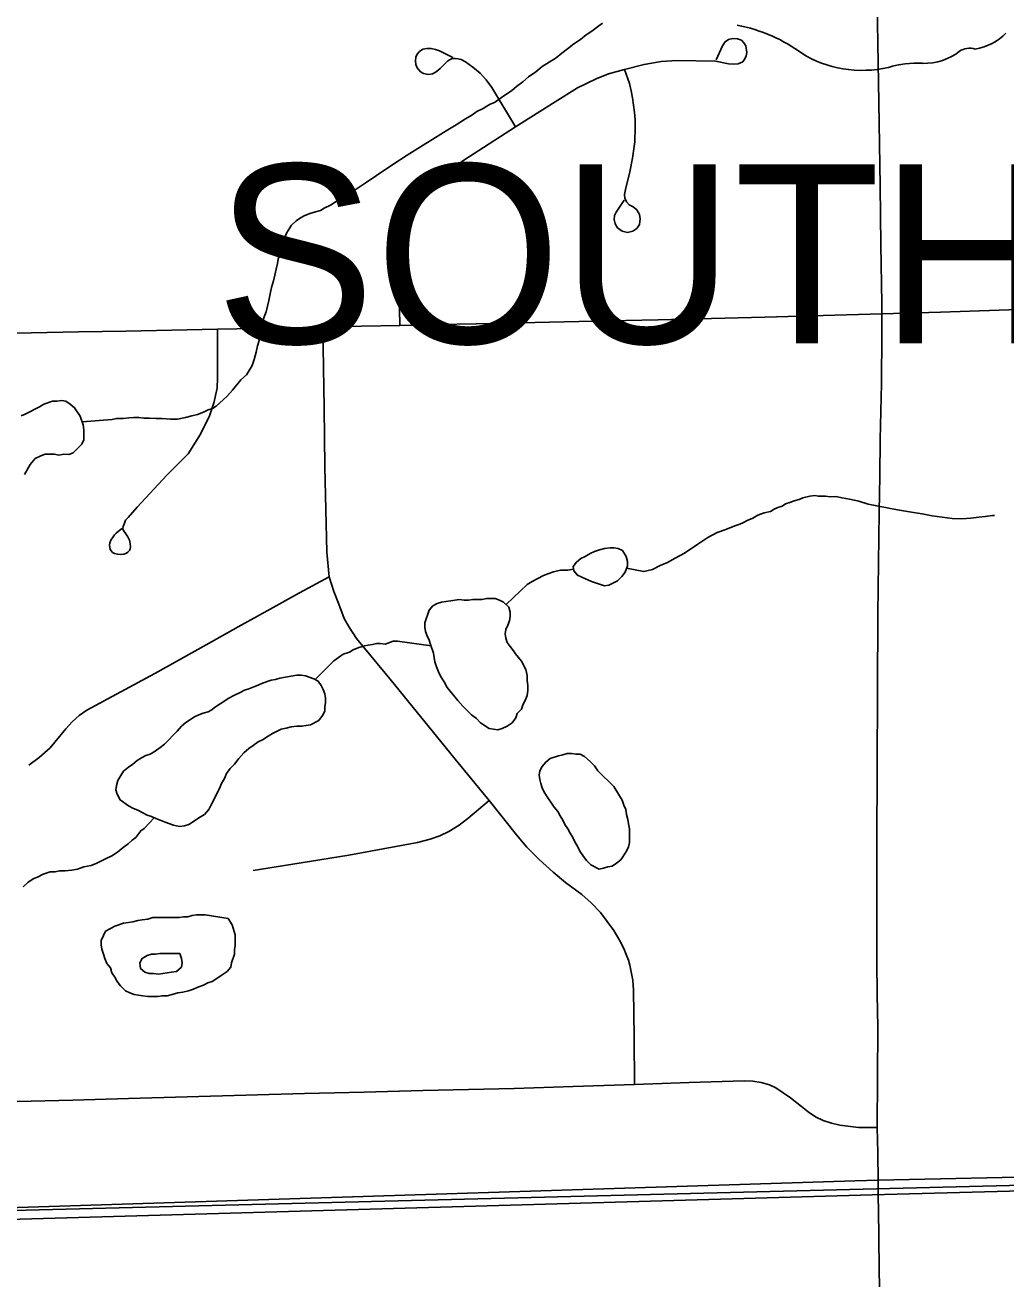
# Model space of a CAD drawing. Extents: x 103424 to 290657, y 38711 to 110967.
# Drawn here: x 106298 to 109055, y 43011 to 46535 of the extents above; entities that cross this region are included whole.
import ezdxf

# ---------------------------------------------------------------- set-up
doc = ezdxf.new("R2010")
doc.units = 0
for name, color, linetype in [('GM_X_City_Street', 7, 'Continuous'), ('GM_X_Corporation', 7, 'Continuous'), ('GM_X_Corporation_Text', 7, 'Continuous'), ('GM_X_County_Road', 7, 'Continuous'), ('GM_X_Major_River', 7, 'Continuous'), ('GM_X_Minor_Lake', 7, 'Continuous'), ('GM_X_Minor_River', 7, 'Continuous'), ('GM_X_Rail_Line', 7, 'Continuous'), ('GM_X_State_Route', 7, 'Continuous'), ('GM_X_State_Shield', 7, 'Continuous')]:
    doc.layers.add(name, color=color, linetype=linetype)

msp = doc.modelspace()

# ---------------------------------------------------------------- linework, layer by layer
at = {"layer": 'GM_X_City_Street'}
for points in [[(107351.3, 45690.8), (107348.4, 45834.9), (107349.2, 45867.7), (107350.7, 45884), (107353, 45900.3), (107356.2, 45916.4), (107360, 45932.4), (107364.5, 45948.1), (107369.8, 45963.6), (107375.9, 45978.9), (107382.4, 45993.8), (107390, 46008.5), (107398, 46022.8), (107406.6, 46036.6), (107416.2, 46050.1), (107426, 46063.1), (107436.6, 46075.7), (107447.7, 46087.7), (107459.5, 46099.2), (107471.6, 46110.1), (107484.4, 46120.4), (107528.7, 46153.4), (107602.6, 46201.2), (107676.4, 46248.9), (107787.5, 46319.5), (107850.8, 46358.1), (107903.1, 46383.8), (107938, 46397.6), (107983, 46410.4), (108038, 46424.2), (108085.8, 46432.4), (108130.7, 46435.2), (108238.2, 46433.1), (108274.9, 46426.4), (108289.7, 46424.7), (108302.7, 46425.8), (108315.2, 46431.9), (108321.4, 46439.8), (108324.9, 46448.6), (108326.6, 46457.8), (108323.7, 46476.7), (108318.7, 46484.8), (108311.5, 46492), (108300.7, 46496), (108287.7, 46497.1), (108275.4, 46494.5), (108265.6, 46487.8), (108258.3, 46477), (108240.9, 46436.9)], [(107500.2, 46443.3), (107463, 46462.3), (107451.2, 46466.5), (107438.9, 46468.9), (107427.5, 46469.5), (107415.5, 46467.3), (107406.9, 46460.7), (107400, 46452.7), (107396.3, 46444.4), (107394.9, 46434.8), (107396, 46423.8), (107400.2, 46414.3), (107409.7, 46403.8), (107418.2, 46398.6), (107431, 46396.2), (107442.9, 46398.1), (107453.8, 46403.4), (107464.7, 46412.8), (107484.1, 46432.5), (107486, 46434.4), (107492.5, 46438.2), (107498.4, 46440.6), (107506.8, 46441.3), (107514.5, 46440.1), (107523.2, 46437.8), (107535.4, 46431.5), (107556.8, 46417), (107576.7, 46400.1), (107594.3, 46380.9), (107609.4, 46359.9), (107676.4, 46248.9)], [(107981.7, 46042.4), (107959.6, 46009.3), (107955, 45999.7), (107953.9, 45988.4), (107956.4, 45976.2), (107963.5, 45965.2), (107976, 45955.6), (107990.9, 45952.4), (108006.2, 45955.3), (108017.9, 45963.4), (108024.7, 45974.8), (108027.2, 45990.5), (108025, 46002.9), (108017.9, 46015.4), (108007.3, 46024.2), (107996.3, 46030.1), (107988.3, 46038), (107984.1, 46048.4), (107983, 46058.3), (107985.6, 46073.2), (107997.7, 46122.4), (108005.5, 46160.8), (108012.3, 46206.4), (108013.1, 46247.7), (108012.4, 46268.3), (108010.8, 46289), (108008.3, 46309.5), (108005.3, 46330), (108001.3, 46350.2), (107996.5, 46370.4), (107983, 46410.4)], [(106569.5, 45120.1), (106554, 45107), (106549.4, 45102), (106545.2, 45096.3), (106538.5, 45086.9), (106536.3, 45079.9), (106535.4, 45072.9), (106537.1, 45061.4), (106540.3, 45056.2), (106543.5, 45052.7), (106549.2, 45049.8), (106557.1, 45047.6), (106565.9, 45047.1), (106575.1, 45047.9), (106582.6, 45050.3), (106586.9, 45054), (106591.1, 45058.5), (106592.8, 45062.9), (106593.7, 45069), (106593.3, 45077.8), (106591.2, 45087), (106586.7, 45096.9), (106578.8, 45107.5), (106575.1, 45112.5), (106572.8, 45119), (106573.2, 45125.8), (106576.9, 45135.4), (106580.4, 45143.1), (106587.6, 45151.3), (106613.2, 45180.3), (106696.5, 45269.6), (106755.8, 45329.6), (106790.7, 45385.6), (106816.4, 45437), (106829.4, 45475.6), (106833.2, 45494), (106837.3, 45514), (106838.4, 45543.4), (106838.3, 45680.3)], [(108011, 43557.8), (108009.6, 43690.4), (108008.2, 43822.9), (108007.5, 43837.1), (108005.9, 43851.2), (108003.7, 43865.2), (108000.9, 43879.1), (107997.7, 43892.9), (107993.7, 43906.5), (107987.6, 43923.2), (107981.1, 43939.7), (107968.9, 43963.6), (107952.4, 43989.9), (107933.8, 44015.7), (107915.7, 44040.5), (107888.9, 44068.4), (107863.1, 44091.1), (107817.1, 44125.1), (107782, 44154.6), (107742.8, 44190.2), (107708.7, 44224.8), (107678.8, 44259.4), (107602.2, 44355.3), (107515.5, 44461.8), (107421.6, 44576.8), (107327.6, 44691.7), (107229.8, 44810.7), (107208.4, 44843), (107194.8, 44867.2), (107179.6, 44907.1), (107165.2, 44943), (107152.3, 44984.5), (107145.9, 45053.3), (107143.1, 45173.6), (107140.4, 45293.8), (107138.1, 45458.9), (107136.5, 45572.3), (107134.9, 45685.7)], [(106308.6, 44455), (106337, 44476.1), (106368.2, 44503.6), (106412.6, 44556.9), (106430.5, 44576.6), (106450.1, 44594.3), (106471.5, 44609.8), (106567.2, 44661.4), (106662.8, 44712.9), (106806.9, 44793.4), (106896.9, 44843.5), (106986.8, 44893.7), (107069.6, 44939.1), (107152.3, 44984.5)], [(106939.3, 44158.8), (107073.6, 44180.6), (107207.9, 44202.4), (107304.6, 44220.2), (107401.3, 44238.1), (107436.9, 44246.9), (107463.2, 44256.2), (107489, 44268.1), (107518, 44286.1), (107542.2, 44304.7), (107602.2, 44355.3)], [(106275.2, 43509.3), (106431.8, 43513.7), (106588.3, 43518.2), (106753.3, 43522.7), (106918.3, 43527.3), (107083.3, 43531.8), (107167.1, 43534.1), (107250.9, 43536.4), (107415.9, 43540.4), (107544.5, 43543.5), (107673.1, 43546.6), (107838.1, 43552.1), (107924.5, 43555), (108011, 43557.8), (108164.9, 43562.7), (108318.8, 43567.6), (108343.3, 43567), (108367.2, 43563.3), (108390.8, 43556.8), (108408.3, 43548.4), (108449.4, 43519.7), (108480.4, 43495.9), (108499, 43480.4), (108519.7, 43467.1), (108541.6, 43456.6), (108564.5, 43448.6), (108588.4, 43443.6), (108640.2, 43436.6), (108693.4, 43436.5)]]:
    msp.add_lwpolyline(points, dxfattribs=at)
at = {"layer": 'GM_X_Corporation'}
for points in [[(103423.7, 70904.9), (103423.7, 43132.7), (108691.3, 43264.4), (116952, 43470.9), (119934.2, 43543), (119908.2, 46302.1), (119859.8, 51426.6), (119800.4, 57496.9), (119747.3, 63220.6), (119711.4, 67089.1)], [(103915.8, 48379.3), (103918.7, 48227.5), (103423.7, 48197.7), (103423.7, 43129.9), (104036.8, 43138.7), (104037.8, 43113.5), (104545.5, 43130), (105485.4, 43160.7), (105484.9, 43185.9), (106011, 43203.1), (108630.1, 43286.9), (108696.6, 43288.9), (109741.2, 43311.5), (111918.6, 43359.3), (112798.1, 43384.6), (113104.4, 43393), (114284.5, 43429.3), (115454.2, 43457), (116953.7, 43492.4), (117668.8, 43508.8)]]:
    msp.add_lwpolyline(points, dxfattribs=at)
msp.add_lwpolyline([(103423.7, 43132.7), (103423.7, 38711.2), (119963.5, 38711.2), (119934.2, 43543), (116952, 43470.9), (108691.3, 43264.4)], close=True, dxfattribs=at)
at = {"layer": 'GM_X_County_Road'}
for points in [[(108706, 45722.9), (108871, 45728.2), (109035.9, 45733.6), (109200.9, 45738.9)], [(106166.4, 45666.8), (106315.3, 45669.8), (106448.3, 45672.5), (106581.3, 45675.1), (106709.9, 45677.7), (106838.3, 45680.3), (106893.4, 45681.4), (107032.4, 45684.2), (107134.9, 45685.7), (107243.1, 45688.3), (107351.3, 45690.8), (107458.4, 45693.1), (107565.6, 45695.3), (107730.6, 45699), (107895.6, 45702.7), (107986.7, 45704.7), (108077.9, 45706.8), (108227.6, 45710.2), (108377.4, 45713.7), (108541.7, 45718.3), (108706, 45722.9)]]:
    msp.add_lwpolyline(points, dxfattribs=at)
at = {"layer": 'GM_X_Major_River'}
for points in [[(106732.5, 43925.8), (106676.8, 43925.8), (106664.7, 43923.8), (106652.7, 43923.8), (106640.6, 43919.8), (106626.5, 43911.7), (106620.5, 43899.6), (106622.5, 43883.5), (106634.5, 43873.4), (106646.6, 43869.4), (106658.7, 43869.4), (106672.7, 43867.3)], [(106672.7, 43867.3), (106709, 43873.4), (106723, 43875.4), (106737.1, 43887.5), (106739.1, 43899.6), (106737.1, 43911.7), (106732.5, 43925.8)]]:
    msp.add_lwpolyline(points, dxfattribs=at)
at = {"layer": 'GM_X_Minor_Lake'}
for points in [[(106295.8, 45272.2), (106312, 45300.4), (106326.1, 45316.5), (106342.1, 45324.6), (106354.2, 45328.6), (106380.4, 45328.6), (106392.4, 45326.5), (106406.5, 45328.6), (106420.6, 45328.5), (106432.7, 45332.6), (106456.8, 45356.8), (106462.9, 45368.8), (106462.9, 45397.1), (106460.9, 45411.2), (106452.9, 45435.4), (106436.8, 45459.5), (106424.7, 45469.6), (106412.7, 45477.7), (106400.6, 45479.7), (106386.5, 45477.7), (106374.5, 45477.7), (106350.3, 45469.7), (106338.3, 45461.6), (106298, 45441.5), (106286.7, 45436.6)], [(107942.2, 45066), (107926.7, 45064.3), (107912.2, 45060.2), (107898.3, 45055), (107886.6, 45049.9), (107872.5, 45041.8), (107860.4, 45035.8), (107848.3, 45025.7), (107838.3, 45013.6), (107840.3, 45001.5), (107850.3, 44989.4), (107862.4, 44983.4), (107890.5, 44971.3), (107926.7, 44959.2)], [(107926.7, 44959.2), (107938.8, 44961.2), (107962.9, 44973.3), (107975, 44985.4), (107985.1, 44997.4), (107991.1, 45015.6), (107991.1, 45027.7), (107987.1, 45041.8), (107977.1, 45057.9), (107965, 45063.9), (107953, 45066), (107942.2, 45066)], [(107676.4, 44767.9), (107671.1, 44775.9), (107661.1, 44788), (107653.1, 44800.1), (107649, 44812.2), (107647, 44824.2), (107649.1, 44836.3), (107655.1, 44848.4), (107659.1, 44860.5), (107661.2, 44872.6), (107661.2, 44884.7), (107657.2, 44898.8), (107643.1, 44912.9), (107631, 44919), (107619, 44923), (107594.8, 44923), (107582.8, 44921), (107556.6, 44921), (107544.5, 44919), (107532.5, 44919), (107518.4, 44921), (107494.3, 44917), (107480.2, 44915), (107468.1, 44913), (107456, 44909), (107444, 44902.9), (107433.9, 44890.8), (107421.8, 44854.6), (107421.8, 44842.5), (107423.8, 44830.4), (107427.8, 44818.3), (107433.8, 44806.2), (107437.8, 44794.1), (107445.9, 44769.9), (107449.9, 44745.7), (107453.9, 44731.6), (107459.9, 44717.5), (107465.9, 44705.4), (107476, 44689.3), (107484, 44673.2), (107514.1, 44636.9), (107528.2, 44620.7), (107540.2, 44608.6), (107552.3, 44596.6), (107566.4, 44586.5), (107578.4, 44574.4), (107602.6, 44558.2), (107626.7, 44554.2)], [(107626.7, 44554.2), (107638.8, 44558.2), (107652.8, 44564.3), (107666.9, 44574.3), (107677, 44588.4), (107681, 44600.5), (107693.1, 44612.6), (107697.1, 44624.7), (107703.2, 44636.8), (107709.2, 44650.9), (107711.3, 44665), (107711.3, 44679.1), (107709.3, 44693.2), (107709.3, 44707.3), (107705.3, 44723.5), (107693.2, 44747.6), (107676.4, 44767.9)], [(106731.4, 44282.5), (106745.5, 44284.5), (106757.6, 44288.5), (106773.7, 44298.6), (106785.8, 44306.6), (106801.9, 44316.7), (106813.9, 44330.8), (106822, 44344.9), (106844.1, 44389.2), (106850.2, 44403.3), (106858.3, 44417.5), (106864.3, 44431.6), (106874.4, 44445.7), (106886.5, 44457.8), (106898.5, 44473.9), (106912.6, 44490), (106926.7, 44502.1), (106938.8, 44510.1), (106952.9, 44520.2), (106964.9, 44526.2), (106981, 44536.3), (106993.1, 44544.4), (107017.3, 44556.5), (107031.4, 44558.5), (107045.4, 44562.5), (107061.5, 44564.5), (107075.6, 44564.5), (107099.7, 44568.5), (107123.9, 44580.6), (107134, 44594.7), (107140, 44606.8), (107140, 44618.9), (107142, 44631), (107142, 44643.1), (107140.1, 44655.2), (107136, 44667.2), (107130, 44679.3), (107122, 44691.4), (107109.9, 44697.5), (107085.8, 44705.6), (107073.7, 44707.6), (107061.6, 44707.6), (107013.4, 44699.5), (107001.3, 44695.5), (106989.2, 44693.5), (106965.1, 44685.5), (106953, 44679.4), (106940.9, 44675.4), (106926.9, 44669.3), (106914.8, 44665.3), (106902.7, 44659.3), (106884.6, 44651.2), (106870.5, 44643.2), (106846.4, 44627), (106830.3, 44617), (106822.6, 44610.9)], [(106822.6, 44610.9), (106812.2, 44604.9), (106798.1, 44600.9), (106786, 44596.8), (106773.9, 44590.8), (106749.8, 44574.7), (106737.7, 44564.6), (106725.6, 44550.5), (106689.4, 44514.3), (106677.3, 44504.2), (106663.2, 44494.1), (106649.2, 44486.1), (106637.1, 44482), (106625, 44476), (106612.9, 44467.9), (106600.9, 44457.9), (106588.8, 44449.8), (106574.7, 44437.7), (106566.6, 44425.6), (106558.6, 44411.5), (106554.5, 44397.4), (106552.5, 44385.3), (106556.5, 44373.2), (106564.6, 44357.1), (106588.7, 44341), (106602.8, 44332.9), (106614.8, 44328.9), (106628.9, 44320.8), (106640.9, 44314.8), (106653, 44310.7), (106665.1, 44304.7), (106677.1, 44300.6), (106691.2, 44294.6), (106715.3, 44286.5), (106731.4, 44282.5)], [(107908.2, 44439.1), (107898.1, 44453.3), (107886.1, 44465.4), (107870, 44479.5), (107857.9, 44485.6), (107845.9, 44485.6), (107833.8, 44487.6), (107821.7, 44487.6), (107809.7, 44483.6), (107797.6, 44481.6), (107773.4, 44473.5), (107761.4, 44463.5), (107751.3, 44451.4), (107745.2, 44439.3), (107743.2, 44427.2), (107745.2, 44415.1), (107747.2, 44403), (107751.2, 44390.9), (107757.3, 44378.8), (107767.3, 44362.7), (107777.3, 44348.6), (107785.4, 44336.5), (107795.4, 44324.4), (107801.5, 44312.3), (107809.5, 44300.2), (107815.5, 44288.1), (107823.6, 44276), (107829.6, 44263.9), (107837.6, 44251.8), (107843.6, 44239.7), (107851.7, 44225.6), (107857.7, 44213.5), (107865.7, 44201.4), (107875.8, 44187.3), (107887.8, 44175.2), (107911.9, 44163.1)], [(107911.9, 44163.1), (107924, 44165.1), (107936.1, 44169.1), (107948.2, 44171.2), (107960.2, 44179.2), (107972.3, 44189.3), (107988.4, 44213.5), (107994.5, 44225.6), (107996.5, 44237.6), (107996.5, 44275.9), (107994.5, 44290), (107992.5, 44302.1), (107988.5, 44316.2), (107986.5, 44330.4), (107980.5, 44342.4), (107976.5, 44356.6), (107968.4, 44368.6), (107960.4, 44382.8), (107952.4, 44394.9), (107908.2, 44439.1)], [(106868.5, 44023.7), (106803.6, 44034.6), (106779.5, 44034.6), (106767.4, 44032.6), (106755.3, 44028.5), (106743.3, 44028.5), (106731.2, 44026.5), (106707.1, 44026.5), (106695, 44026.5), (106656.8, 44026.6), (106642.7, 44022.5), (106626.6, 44020.5), (106614.5, 44018.5), (106600.5, 44014.5), (106588.4, 44012.5), (106574.3, 44010.5), (106550.2, 44002.4), (106538.1, 43996.4), (106524, 43988.3), (106518, 43976.2), (106511.9, 43962.1), (106511.9, 43950), (106513.9, 43937.9), (106517.9, 43923.8), (106521.9, 43911.7), (106527.9, 43897.6), (106538, 43885.5), (106542, 43871.4), (106550, 43859.3), (106556.1, 43847.2), (106566.1, 43835.1), (106580.2, 43821), (106592.2, 43815), (106604.3, 43810.9), (106616.4, 43808.9), (106628.4, 43806.9), (106642.5, 43804.9), (106670.7, 43804.9), (106682.7, 43806.9), (106696.8, 43806.9), (106710.9, 43810.9), (106727, 43814.9), (106741.1, 43816.9), (106757.2, 43821), (106771.2, 43825), (106783.3, 43831), (106799.4, 43837.1), (106811.5, 43843.1), (106823.6, 43847.1), (106839.7, 43857.2), (106851.7, 43865.3), (106865.8, 43875.3), (106875.9, 43887.4)], [(106875.9, 43887.4), (106877.9, 43899.5), (106886, 43923.7), (106886, 43935.8), (106888, 43947.9), (106888.1, 43978.1), (106880, 44006.3), (106868.5, 44023.7)]]:
    msp.add_lwpolyline(points, dxfattribs=at)
at = {"layer": 'GM_X_Minor_River'}
for points in [[(106457.9, 45420.3), (106542.8, 45426.7), (106554.9, 45429), (106573.1, 45429.2), (106589.2, 45431.5), (106603.3, 45431.8), (106617.4, 45432), (106631.6, 45430.2), (106647.7, 45430.5), (106665.9, 45428.8), (106682, 45429), (106706.3, 45427.4), (106726.4, 45427.7), (106748.6, 45432.1), (106766.7, 45436.5), (106782.7, 45440.8), (106798.8, 45447.1), (106812.8, 45453.4), (106824.8, 45457.6), (106834.8, 45463.8), (106864.6, 45490.6), (106880.5, 45509), (106904.2, 45537.7), (106920.1, 45552.1), (106927.9, 45564.4), (106935.8, 45578.6), (106941.6, 45594.9), (106947.3, 45615.2), (106951, 45633.4), (106956.8, 45651.7), (106960.4, 45674), (106964.1, 45696.3), (106969.8, 45714.6), (106975.6, 45728.8), (106979.4, 45745), (106983.2, 45761.2), (106986.9, 45779.5), (106990.6, 45797.7), (106996.4, 45816), (107000.1, 45832.2), (107003.9, 45848.5), (107007.6, 45864.7), (107009.5, 45876.8), (107013.3, 45889), (107015.1, 45901.1), (107020.8, 45919.4), (107026.6, 45935.7), (107032.4, 45949.9), (107046.2, 45972.4), (107060.1, 45984.7), (107072.1, 45993), (107082.1, 45999.2), (107098.1, 46005.5), (107114.2, 46009.9), (107128.2, 46014.1), (107138.2, 46020.3), (107156.2, 46028.7), (107178.2, 46043.2), (107202.2, 46055.7), (107226.1, 46072.3), (107254.1, 46090.9), (107286, 46111.7), (107331.9, 46142.7), (107371.8, 46169.6), (107481.6, 46238.1), (107509.6, 46254.7), (107535.5, 46271.3), (107553.5, 46281.7), (107567.5, 46292.1), (107585.5, 46300.4), (107595.5, 46306.6), (107605.5, 46312.9), (107617.5, 46317.1), (107637.4, 46331.6), (107649.4, 46339.9), (107665.4, 46350.2), (107679.3, 46362.6), (107697.2, 46375), (107713.1, 46389.4), (107733.1, 46403.9), (107751, 46418.3), (107771, 46430.7), (107790.9, 46443.2), (107806.9, 46455.6), (107822.8, 46468), (107840.7, 46482.4), (107858.7, 46494.8), (107874.6, 46507.2), (107890.6, 46517.6), (107906.5, 46529.9), (107920.5, 46540.3)], [(107988.9, 45009), (108037.2, 44998.8), (108061.4, 45005.2), (108083.4, 45015.7), (108103.4, 45024.1), (108125.4, 45036.6), (108151.4, 45051.1), (108189.3, 45076), (108217.2, 45094.6), (108243.2, 45109.2), (108267.3, 45117.7), (108283.3, 45124), (108295.4, 45128.3), (108307.4, 45132.5), (108317.4, 45136.7), (108327.4, 45142.9), (108343.5, 45149.3), (108357.4, 45157.6), (108375.5, 45163.9), (108393.6, 45168.3), (108403.6, 45174.5), (108413.6, 45178.7), (108425.6, 45182.9), (108435.6, 45189.2), (108447.6, 45193.4), (108459.7, 45197.6), (108473.7, 45201.9), (108483.8, 45206.1), (108503.8, 45210.5), (108517.9, 45212.7), (108528.1, 45210.9), (108548.2, 45211.2), (108562.4, 45209.4), (108576.5, 45209.7), (108594.7, 45205.9), (108615, 45202.2), (108641.3, 45196.6), (108667.7, 45188.9), (108750.7, 45172.1), (108772.9, 45168.4), (108795.2, 45164.8), (108819.5, 45161.1), (108847.8, 45155.5), (108876.1, 45152), (108904.4, 45148.4), (108930.7, 45146.8), (108956.9, 45149.2), (108979.1, 45151.6), (108997.2, 45153.9), (109017.3, 45156.3), (109021.3, 45156.4), (109023.4, 45156.4)], [(107649.9, 44906.1), (107708.9, 44963.1), (107722.9, 44971.4), (107738.9, 44979.7), (107754.9, 44988.1), (107767, 44992.3), (107783, 44998.6), (107803.1, 45003), (107823.3, 45003.3), (107839.6, 45005.5)], [(107113.5, 44695.7), (107165.7, 44748.1), (107191.6, 44766.7), (107209.7, 44773), (107219.6, 44779.3), (107235.7, 44785.6), (107251.8, 44789.9), (107261.8, 44792.1), (107273.9, 44794.3), (107285.9, 44796.5), (107296, 44796.7), (107310.2, 44794.9), (107332.2, 44803.3), (107344.4, 44803.5), (107438.9, 44790.8)], [(106292.5, 44113.5), (106306.4, 44125.9), (106322.4, 44136.2), (106332.4, 44140.4), (106348.4, 44148.8), (106368.5, 44155.2), (106382.6, 44155.4), (106394.7, 44157.6), (106410.8, 44157.9), (106429, 44160.2), (106445.1, 44162.5), (106463.1, 44168.8), (106483.2, 44173.2), (106499.3, 44179.5), (106523.3, 44192.1), (106541.3, 44200.4), (106557.3, 44210.8), (106573.2, 44223.2), (106587.1, 44233.5), (106599.1, 44243.8), (106609, 44252.1), (106622.8, 44270.5), (106632.8, 44276.7), (106660.9, 44306.8)]]:
    msp.add_lwpolyline(points, dxfattribs=at)
at = {"layer": 'GM_X_Rail_Line'}
msp.add_lwpolyline([(103423.7, 43097.6), (108679.4, 43247.4), (116958, 43465.4), (121815.2, 43564.4), (126929.9, 43718), (126994.3, 43782.4), (126944.8, 46442.1), (126989.3, 46496.6), (133017.7, 46606.6), (136395.4, 46646.5), (144375.8, 46798.7), (146504.9, 45437.9), (151249.2, 45325.6)], dxfattribs=at)
at = {"layer": 'GM_X_State_Route'}
for points in [[(108695.9, 43285.9), (108694.7, 43365.6), (108693.4, 43436.5), (108694, 43577.5), (108694.6, 43718.4), (108693.2, 43810.8), (108691.9, 43903.2), (108692.5, 44233.3), (108695.4, 44881.6), (108697.1, 45023.6), (108698.8, 45165.6), (108700.3, 45268.1), (108701.9, 45370.6), (108705.4, 45528), (108706.6, 45667.1), (108706, 45722.9), (108706.6, 45752.7), (108703.9, 45917.7), (108701.3, 46082.8), (108699.4, 46200.6), (108697.5, 46318.4), (108695.1, 46483.5), (108693.4, 46599.4)], [(108703, 42886), (108699, 43027), (108697.7, 43138.4), (108696.3, 43249.9), (108695.9, 43285.9)]]:
    msp.add_lwpolyline(points, dxfattribs=at)
at = {"layer": 'GM_X_State_Shield'}
for centre, major_axis, start_param, end_param in [((108196.5, 46209.4), (419.6, 0), 0.823519, 1.323587), ((108934.8, 46584), (150.1, 0), 4.937069, 5.64225), ((108650.3, 46620.5), (266.2, 0), 4.026481, 4.996735), ((108823.5, 46540.8), (141.9, 0), 4.691044, 5.507374), ((108951.9, 46437.9), (39.9, 0), 1.147584, 2.315152), ((108804.1, 46252.9), (218.8, 0), 1.495662, 1.94098)]:
    msp.add_ellipse(centre, major_axis=major_axis, ratio=0.8, start_param=start_param, end_param=end_param, dxfattribs=at)

# ---------------------------------------------------------------- texts
at = {"layer": 'GM_X_Corporation_Text'}
msp.add_text('SOUTH RUSSELL', height=503.119, rotation=0, dxfattribs=at).set_placement((106832.7, 45640.3))

doc.saveas('drawing.dxf')
